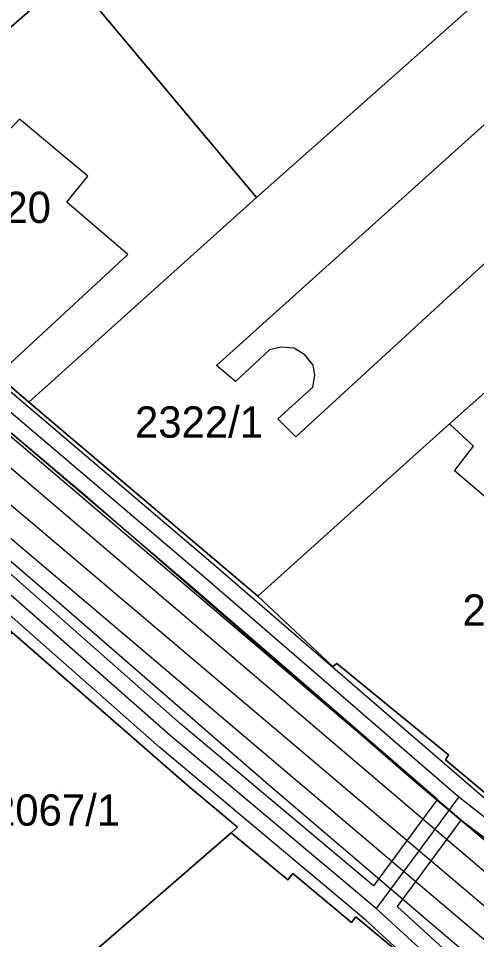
# Model space of a CAD drawing. Extents: x -263423 to -261326, y -1240067 to -1237864.
# Drawn here: x -262578.8 to -262549.5, y -1239009.8 to -1238951 of the extents above; entities that cross this region are included whole.
import ezdxf

# ---------------------------------------------------------------- set-up
doc = ezdxf.new("R2010")
doc.units = 0
for name, color, linetype in [('body_kn', 7, 'Continuous'), ('kladpar_druhypozemkov', 7, 'Continuous'), ('kladpar_hranice', 7, 'Continuous'), ('kladpar_parcelnecisla', 7, 'Continuous'), ('kladpar_plochy', 7, 'Continuous'), ('tarchy_linie', 7, 'Continuous'), ('zappar_hrandruhpozemk', 7, 'Continuous')]:
    doc.layers.add(name, color=color, linetype=linetype)

msp = doc.modelspace()

# ---------------------------------------------------------------- linework, layer by layer
at = {"layer": 'body_kn'}
for p, q in [((-262578.7, -1238957.46), (-262578.7, -1238957.46)), ((-262574.34, -1238961.11), (-262574.34, -1238961.11)), ((-262563.57, -1238962.46), (-262563.57, -1238962.46)), ((-262563.57, -1238962.46), (-262563.57, -1238962.46)), ((-262575.69, -1238962.76), (-262575.69, -1238962.76)), ((-262571.78, -1238966.09), (-262571.78, -1238966.09)), ((-262562.75, -1238972.19), (-262562.75, -1238972.19)), ((-262561.99, -1238972.01), (-262561.99, -1238972.01)), ((-262561.16, -1238972.08), (-262561.16, -1238972.08)), ((-262560.47, -1238972.53), (-262560.47, -1238972.53)), ((-262566.12, -1238973.19), (-262566.12, -1238973.19)), ((-262559.96, -1238973.17), (-262559.96, -1238973.17)), ((-262564.92, -1238974.21), (-262564.92, -1238974.21)), ((-262559.84, -1238973.8), (-262559.84, -1238973.8)), ((-262559.97, -1238974.57), (-262559.97, -1238974.57)), ((-262578.12, -1238975.52), (-262578.12, -1238975.52)), ((-262562.21, -1238976.59), (-262562.21, -1238976.59)), ((-262551.24, -1238976.91), (-262551.24, -1238976.91)), ((-262561.07, -1238977.74), (-262561.07, -1238977.74)), ((-262549.72, -1238978.32), (-262549.72, -1238978.32)), ((-262550.94, -1238979.91), (-262550.94, -1238979.91)), ((-262574.67, -1238981.33), (-262574.67, -1238981.33)), ((-262566.32, -1238985.85), (-262566.32, -1238985.85)), ((-262566.97, -1238986.61), (-262566.97, -1238986.61)), ((-262577, -1238987.61), (-262577, -1238987.61)), ((-262567.62, -1238987.37), (-262567.62, -1238987.37)), ((-262563.49, -1238987.9), (-262563.49, -1238987.9)), ((-262558.7, -1238992.38), (-262558.7, -1238992.38)), ((-262558.44, -1238992.19), (-262558.44, -1238992.19)), ((-262568.43, -1238996.04), (-262568.43, -1238996.04)), ((-262569.09, -1238996.8), (-262569.09, -1238996.8)), ((-262569.74, -1238997.55), (-262569.74, -1238997.55)), ((-262551.32, -1238998.03), (-262551.32, -1238998.03)), ((-262551.51, -1238998.35), (-262551.51, -1238998.35)), ((-262568.07, -1238999.89), (-262568.07, -1238999.89)), ((-262562.81, -1238999.92), (-262562.81, -1238999.92)), ((-262553.23, -1238999.92), (-262553.23, -1238999.92)), ((-262549.68, -1238999.88), (-262549.68, -1238999.88)), ((-262552.01, -1239000.85), (-262552.01, -1239000.85)), ((-262552.01, -1239000.85), (-262552.01, -1239000.85)), ((-262550.65, -1239000.7), (-262550.65, -1239000.7)), ((-262550.65, -1239000.7), (-262550.65, -1239000.7)), ((-262550.52, -1239002.2), (-262550.52, -1239002.2)), ((-262565.2, -1239003.01), (-262565.2, -1239003.01)), ((-262564.78, -1239002.65), (-262564.78, -1239002.65)), ((-262561.25, -1239005.6), (-262561.25, -1239005.6)), ((-262561.58, -1239006), (-262561.58, -1239006)), ((-262561.58, -1239006), (-262561.58, -1239006)), ((-262556.1, -1239006.38), (-262556.1, -1239006.38)), ((-262570.15, -1239007.29), (-262570.15, -1239007.29)), ((-262554.59, -1239007.7), (-262554.59, -1239007.7)), ((-262555.93, -1239007.83), (-262555.93, -1239007.83)), ((-262557.51, -1239008.72), (-262557.51, -1239008.72)), ((-262557.22, -1239008.37), (-262557.22, -1239008.37)), ((-262556.59, -1239008.58), (-262556.59, -1239008.58))]:
    msp.add_line(p, q, dxfattribs=at)
at = {"layer": 'kladpar_druhypozemkov'}
for p, q in [((-262566.56, -1238975.42), (-262566.56, -1238975.42)), ((-262576.1, -1239000.35), (-262576.1, -1239000.35))]:
    msp.add_line(p, q, dxfattribs=at)
at = {"layer": 'kladpar_hranice'}
for points in [[(-262589.07, -1238935.13), (-262583.59, -1238930.33), (-262569.29, -1238917.77), (-262556.85, -1238906.92), (-262552.44, -1238911.21), (-262562.65, -1238920.3), (-262559.89, -1238924.07), (-262563.58, -1238926.72), (-262578.37, -1238937.55), (-262572.46, -1238945.67), (-262574.44, -1238947.37), (-262575.46, -1238948.26), (-262581.97, -1238953.94), (-262592.63, -1238963.28), (-262597.55, -1238959.05), (-262599.19, -1238957.7), (-262607.13, -1238951.03), (-262596.73, -1238941.82), (-262589.07, -1238935.13)], [(-262554.9, -1238930.13), (-262542.31, -1238943.61), (-262563.57, -1238962.46), (-262575.46, -1238948.26), (-262574.44, -1238947.37), (-262572.46, -1238945.67), (-262554.9, -1238930.13)], [(-262542.31, -1238943.61), (-262536.59, -1238949.41), (-262537.74, -1238950.68), (-262530.5, -1238958.42), (-262542.3, -1238969.03), (-262543.58, -1238969.65), (-262544.79, -1238970.79), (-262544.66, -1238971.05), (-262551.24, -1238976.91), (-262563.49, -1238987.9), (-262578.12, -1238975.52), (-262563.57, -1238962.46), (-262542.31, -1238943.61)], [(-262563.57, -1238962.46), (-262578.12, -1238975.52), (-262580.14, -1238973.79), (-262592.63, -1238963.28), (-262581.97, -1238953.94), (-262575.46, -1238948.26), (-262563.57, -1238962.46)], [(-262547.6, -1239017.76), (-262551.25, -1239014.71), (-262550.88, -1239014.27), (-262554.48, -1239011.25), (-262554.19, -1239010.9), (-262557.22, -1239008.37), (-262557.51, -1239008.72), (-262561.25, -1239005.6), (-262561.58, -1239006), (-262565.2, -1239003.01), (-262564.78, -1239002.65), (-262568.07, -1238999.89), (-262579.17, -1238990.21), (-262588.57, -1238982.07), (-262589.32, -1238981.36), (-262590.14, -1238980.66), (-262598.22, -1238973.8), (-262608.94, -1238964.5), (-262617.07, -1238957.39), (-262618.84, -1238956.04), (-262626.21, -1238949.44)], [(-262607.13, -1238951.03), (-262599.19, -1238957.7), (-262597.55, -1238959.05), (-262592.63, -1238963.28), (-262580.14, -1238973.79), (-262578.12, -1238975.52), (-262563.49, -1238987.9), (-262558.7, -1238992.38), (-262558.44, -1238992.19), (-262551.32, -1238998.03), (-262551.51, -1238998.35), (-262549.68, -1238999.88), (-262546.53, -1239002.49)], [(-262544.66, -1238971.05), (-262544.79, -1238970.79), (-262543.58, -1238969.65), (-262542.3, -1238969.03), (-262540.01, -1238967.83), (-262537.51, -1238972.68), (-262529.68, -1238987.87), (-262544.21, -1239004.41), (-262546.53, -1239002.49), (-262549.68, -1238999.88), (-262551.51, -1238998.35), (-262551.32, -1238998.03), (-262558.44, -1238992.19), (-262558.7, -1238992.38), (-262563.49, -1238987.9), (-262551.24, -1238976.91), (-262544.66, -1238971.05)], [(-262600.55, -1239007.4), (-262592.73, -1239001.34), (-262589.83, -1238999.1), (-262579.17, -1238990.21), (-262568.07, -1238999.89), (-262564.78, -1239002.65), (-262565.2, -1239003.01), (-262570.15, -1239007.29), (-262583.35, -1239018.7), (-262585.38, -1239016.11), (-262586.19, -1239015.2), (-262586.86, -1239013.92), (-262592.99, -1239007.24), (-262593.75, -1239007.89), (-262597.46, -1239011.08), (-262598.13, -1239010.18), (-262600.55, -1239007.4)], [(-262561.58, -1239006), (-262561.25, -1239005.6), (-262557.51, -1239008.72), (-262557.22, -1239008.37), (-262554.19, -1239010.9), (-262554.48, -1239011.25), (-262550.88, -1239014.27), (-262551.25, -1239014.71), (-262547.6, -1239017.76), (-262556.19, -1239024.56), (-262566.65, -1239032.79), (-262568.5, -1239028.31), (-262571.78, -1239029.6), (-262569.82, -1239034.39), (-262573.39, -1239036.2), (-262578.58, -1239032.65), (-262587.23, -1239022.17), (-262583.35, -1239018.7), (-262570.15, -1239007.29), (-262565.2, -1239003.01), (-262561.58, -1239006)]]:
    msp.add_lwpolyline(points, dxfattribs=at)
at = {"layer": 'kladpar_plochy'}
for points in [[(-262589.07, -1238935.13), (-262583.59, -1238930.33), (-262569.29, -1238917.77), (-262556.85, -1238906.92), (-262552.44, -1238911.21), (-262562.65, -1238920.3), (-262559.89, -1238924.07), (-262563.58, -1238926.72), (-262578.37, -1238937.55), (-262572.46, -1238945.67), (-262574.44, -1238947.37), (-262575.46, -1238948.26), (-262581.97, -1238953.94), (-262592.63, -1238963.28), (-262597.55, -1238959.05), (-262599.19, -1238957.7), (-262607.13, -1238951.03), (-262596.73, -1238941.82)], [(-262554.9, -1238930.13), (-262542.31, -1238943.61), (-262563.57, -1238962.46), (-262575.46, -1238948.26), (-262574.44, -1238947.37), (-262572.46, -1238945.67)], [(-262542.31, -1238943.61), (-262536.59, -1238949.41), (-262537.74, -1238950.68), (-262530.5, -1238958.42), (-262542.3, -1238969.03), (-262543.58, -1238969.65), (-262544.79, -1238970.79), (-262544.66, -1238971.05), (-262551.24, -1238976.91), (-262563.49, -1238987.9), (-262578.12, -1238975.52), (-262563.57, -1238962.46)], [(-262563.57, -1238962.46), (-262578.12, -1238975.52), (-262580.14, -1238973.79), (-262592.63, -1238963.28), (-262581.97, -1238953.94), (-262575.46, -1238948.26)], [(-262544.66, -1238971.05), (-262544.79, -1238970.79), (-262543.58, -1238969.65), (-262542.3, -1238969.03), (-262540.01, -1238967.83), (-262537.51, -1238972.68), (-262529.68, -1238987.87), (-262544.21, -1239004.41), (-262546.53, -1239002.49), (-262549.68, -1238999.88), (-262551.51, -1238998.35), (-262551.32, -1238998.03), (-262558.44, -1238992.19), (-262558.7, -1238992.38), (-262563.49, -1238987.9), (-262551.24, -1238976.91)], [(-262600.55, -1239007.4), (-262592.73, -1239001.34), (-262589.83, -1238999.1), (-262579.17, -1238990.21), (-262568.07, -1238999.89), (-262564.78, -1239002.65), (-262565.2, -1239003.01), (-262570.15, -1239007.29), (-262583.35, -1239018.7), (-262585.38, -1239016.11), (-262586.19, -1239015.2), (-262586.86, -1239013.92), (-262592.99, -1239007.24), (-262593.75, -1239007.89), (-262597.46, -1239011.08), (-262598.13, -1239010.18)], [(-262561.58, -1239006), (-262561.25, -1239005.6), (-262557.51, -1239008.72), (-262557.22, -1239008.37), (-262554.19, -1239010.9), (-262554.48, -1239011.25), (-262550.88, -1239014.27), (-262551.25, -1239014.71), (-262547.6, -1239017.76), (-262556.19, -1239024.56), (-262566.65, -1239032.79), (-262568.5, -1239028.31), (-262571.78, -1239029.6), (-262569.82, -1239034.39), (-262573.39, -1239036.2), (-262578.58, -1239032.65), (-262587.23, -1239022.17), (-262583.35, -1239018.7), (-262570.15, -1239007.29), (-262565.2, -1239003.01)]]:
    msp.add_lwpolyline(points, close=True, dxfattribs=at)
for points in [[(-262547.6, -1239017.76), (-262551.25, -1239014.71), (-262550.88, -1239014.27), (-262554.48, -1239011.25), (-262554.19, -1239010.9), (-262557.22, -1239008.37), (-262557.51, -1239008.72), (-262561.25, -1239005.6), (-262561.58, -1239006), (-262565.2, -1239003.01), (-262564.78, -1239002.65), (-262568.07, -1238999.89), (-262579.17, -1238990.21), (-262588.57, -1238982.07), (-262589.32, -1238981.36), (-262590.14, -1238980.66), (-262598.22, -1238973.8), (-262608.94, -1238964.5), (-262617.07, -1238957.39), (-262618.84, -1238956.04), (-262626.21, -1238949.44)], [(-262607.13, -1238951.03), (-262599.19, -1238957.7), (-262597.55, -1238959.05), (-262592.63, -1238963.28), (-262580.14, -1238973.79), (-262578.12, -1238975.52), (-262563.49, -1238987.9), (-262558.7, -1238992.38), (-262558.44, -1238992.19), (-262551.32, -1238998.03), (-262551.51, -1238998.35), (-262549.68, -1238999.88), (-262546.53, -1239002.49)]]:
    msp.add_lwpolyline(points, dxfattribs=at)
at = {"layer": 'tarchy_linie'}
for points in [[(-262772.03, -1238772.8), (-262755.59, -1238806.88), (-262723.73, -1238840.23), (-262691.13, -1238874.43), (-262655.04, -1238918.37), (-262645, -1238927), (-262617.88, -1238949.54), (-262580.53, -1238981.01), (-262543.12, -1239012.67), (-262515.94, -1239037.69)], [(-262771.2, -1238787.36), (-262757.05, -1238801.48), (-262709.5, -1238852), (-262708.75, -1238858), (-262703.43, -1238863.18), (-262664.5, -1238908), (-262656.5, -1238912.5), (-262648.48, -1238920.56), (-262644.5, -1238925), (-262616.29, -1238948.2), (-262540.89, -1239012.39), (-262511.94, -1239035.93)], [(-262642.25, -1238918.83), (-262640.89, -1238923.74), (-262639.1, -1238925.53), (-262628.6, -1238934.47), (-262608.34, -1238951.46), (-262566.97, -1238986.61), (-262550.65, -1239000.7), (-262555.93, -1239007.83)], [(-262552.01, -1239000.85), (-262556.1, -1239006.38), (-262568.43, -1238996.04), (-262587.93, -1238978.88), (-262602.6, -1238966.57), (-262614.71, -1238956.38), (-262624.97, -1238947.6), (-262645.78, -1238929.86), (-262648.2, -1238928.44), (-262642.71, -1238921.12), (-262641.81, -1238924.24), (-262639.78, -1238926.26), (-262629.24, -1238935.23), (-262608.99, -1238952.22), (-262567.62, -1238987.37), (-262552.01, -1239000.85)], [(-262615.31, -1238947.01), (-262539.89, -1239011.22), (-262510.36, -1239035.23), (-262511, -1239035.52), (-262511.94, -1239035.93), (-262513.52, -1239036.63), (-262523.24, -1239028.73), (-262514.29, -1239036.96), (-262515.94, -1239037.69), (-262517.59, -1239038.41), (-262544.19, -1239013.93), (-262581.59, -1238982.27), (-262618.93, -1238950.81)], [(-262546.33, -1239005.34), (-262550.52, -1239002.2), (-262554.59, -1239007.7), (-262550.26, -1239011.66), (-262550.93, -1239012.4), (-262551.61, -1239013.14), (-262556.59, -1239008.58), (-262569.74, -1238997.55), (-262588.43, -1238981.1), (-262588.8, -1238981.59), (-262589.6, -1238980.99), (-262590.4, -1238980.39), (-262589.95, -1238979.79), (-262602.57, -1238969.2), (-262602.99, -1238969.65), (-262603.72, -1238968.97), (-262604.45, -1238968.29), (-262604.1, -1238967.91), (-262615.26, -1238958.54), (-262615.47, -1238958.76), (-262616.18, -1238958.06), (-262616.9, -1238957.36), (-262616.78, -1238957.24), (-262626.27, -1238949.12)], [(-262607.7, -1238950.7), (-262566.32, -1238985.85), (-262548.62, -1239001.13), (-262545.85, -1239003.2), (-262542.31, -1238999.12), (-262541.55, -1238999.77), (-262540.8, -1239000.43), (-262544.29, -1239004.45), (-262533.18, -1239013.75), (-262531.96, -1239014.56)], [(-262550.93, -1239012.4), (-262555.93, -1239007.83), (-262569.09, -1238996.8), (-262588.59, -1238979.64), (-262589.6, -1238980.99)], [(-262550.65, -1239000.7), (-262545.71, -1239004.56), (-262541.55, -1238999.77)]]:
    msp.add_lwpolyline(points, dxfattribs=at)
at = {"layer": 'zappar_hrandruhpozemk'}
for p, q in [((-262566.12, -1238973.19), (-262538.42, -1238948.26)), ((-262574.34, -1238961.11), (-262578.7, -1238957.46)), ((-262599.08, -1238960.75), (-262574.67, -1238981.33)), ((-262604.05, -1238964.53), (-262577, -1238987.61)), ((-262574.67, -1238981.33), (-262553.23, -1238999.92)), ((-262577, -1238987.61), (-262562.81, -1238999.92)), ((-262562.81, -1238999.92), (-262523.64, -1239033.28)), ((-262553.23, -1238999.92), (-262511, -1239035.52))]:
    msp.add_line(p, q, dxfattribs=at)
for points in [[(-262578.7, -1238957.46), (-262580.04, -1238958.85), (-262581.8, -1238957.05), (-262580.33, -1238955.54), (-262581.97, -1238953.94)], [(-262580.14, -1238973.79), (-262571.78, -1238966.09), (-262575.69, -1238962.76), (-262574.34, -1238961.11)], [(-262544.79, -1238970.79), (-262548.82, -1238966.5), (-262561.07, -1238977.74), (-262562.21, -1238976.59), (-262559.97, -1238974.57), (-262559.84, -1238973.8), (-262559.96, -1238973.17), (-262560.47, -1238972.53), (-262561.16, -1238972.08), (-262561.99, -1238972.01), (-262562.75, -1238972.19), (-262564.92, -1238974.21), (-262566.12, -1238973.19)], [(-262545.49, -1238981.34), (-262547.22, -1238983.05), (-262550.94, -1238979.91), (-262549.72, -1238978.32), (-262551.24, -1238976.91)]]:
    msp.add_lwpolyline(points, dxfattribs=at)

# ---------------------------------------------------------------- texts
at = {"layer": 'kladpar_parcelnecisla'}
for s, p in [('2320', (-262582.647, -1238964.09)), ('2322/1', (-262571.333, -1238977.79)), ('2323', (-262550.418, -1238989.79)), ('2067/1', (-262580.461, -1239002.55))]:
    msp.add_text(s, height=2, dxfattribs=at).set_placement(p)

doc.saveas('drawing.dxf')
